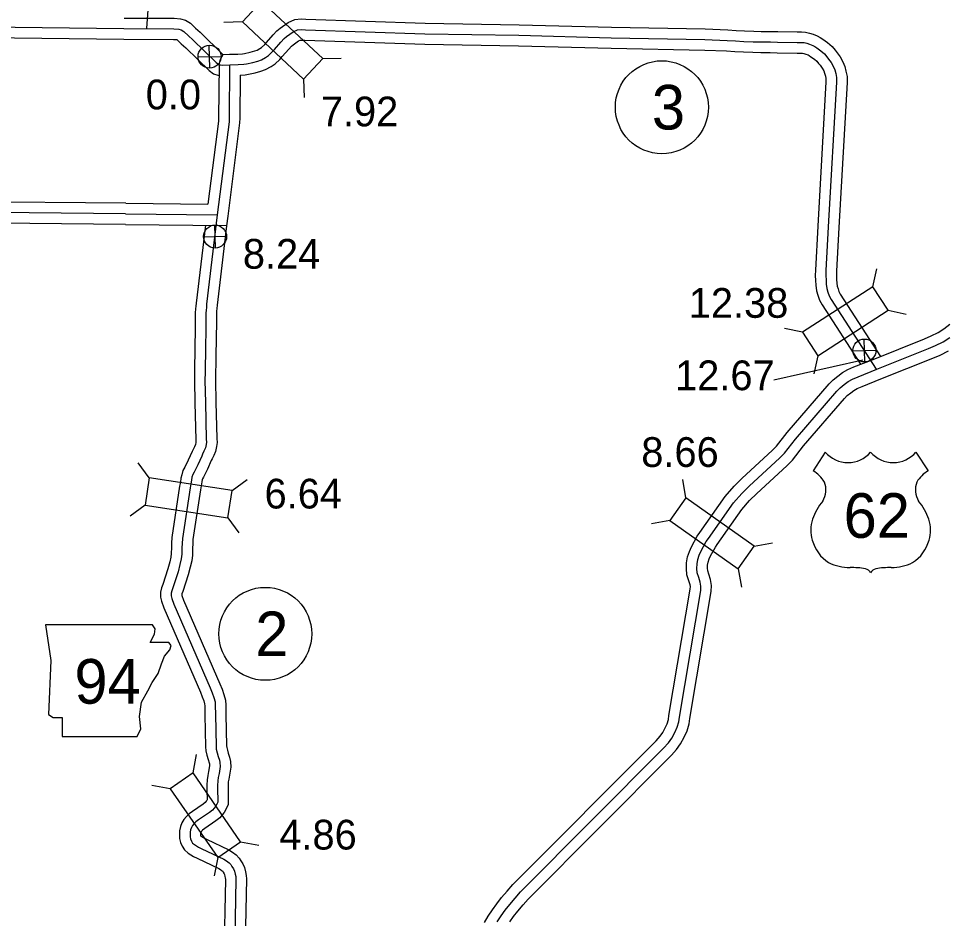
# Model space of a CAD drawing. Extents: x -83719 to 153526, y -11835 to 11446.
# Drawn here: x 6958 to 7397.6, y 631.8 to 1057.8 of the extents above; entities that cross this region are included whole.
import ezdxf

# ---------------------------------------------------------------- set-up
doc = ezdxf.new("R2010")
doc.units = 0
for name, color, linetype in [('Level 10', 7, 'Continuous'), ('Level 11', 7, 'Continuous'), ('Level 15', 7, 'Continuous'), ('Level 20', 7, 'Continuous'), ('Level 21', 7, 'Continuous'), ('Level 22', 7, 'Continuous'), ('Level 25', 7, 'Continuous'), ('Level 26', 7, 'Continuous'), ('Level 27', 7, 'Continuous'), ('Level 58', 7, 'Continuous'), ('Level 59', 7, 'Continuous')]:
    doc.layers.add(name, color=color, linetype=linetype)

msp = doc.modelspace()

# ---------------------------------------------------------------- linework, layer by layer
at = {"layer": 'Level 10'}
for points in [[(7052.92, 1035.95), (7053.55, 1038.64), (7054.87, 1040.88)], [(7046.45, 960.04), (7042.05, 923.15), (7041.93, 921.58), (7041.78, 920.32), (7041.64, 918.5), (7041.62, 914.47), (7041.44, 898.41), (7041.31, 894.45), (7041.26, 890.52), (7041.23, 886.49), (7041.45, 875.94), (7041.89, 858.41), (7041.97, 857.37), (7041.94, 857.12), (7041.69, 856.15), (7041.21, 855.04), (7040.62, 853.73), (7040.16, 852.83), (7038.3, 848.71), (7036.73, 845.47), (7035.77, 843.86), (7035.23, 841.87), (7034.89, 840.18), (7034.61, 838.29), (7034.26, 836.39), (7030.56, 812.16), (7030.44, 809.51), (7030.36, 807.45), (7030.3, 804.49), (7030.12, 802.85), (7029.57, 800.59), (7028.69, 797.35), (7026.33, 789.94), (7025.7, 788.32), (7025.24, 786.24), (7025.26, 783.95), (7025.68, 781.96), (7026.77, 778.81), (7044.11, 738.94), (7044.99, 736.76), (7045.66, 734.82), (7046.05, 733.44), (7046.11, 732.36), (7046.19, 728.17), (7046.46, 712.99), (7046.62, 711.09), (7047.15, 708.99), (7047.7, 706.94), (7048.27, 705.4), (7048.35, 704.96), (7048.38, 704.02), (7047.97, 701.28), (7047.59, 699.37), (7047.33, 697.4), (7047.17, 694.91), (7047.16, 692.14), (7047.27, 688.13), (7047.27, 687.95), (7047.07, 687.57), (7046.86, 687.34), (7046.26, 686.65), (7045.36, 685.93), (7040.34, 682.47), (7038.81, 681.36), (7037.43, 680.09), (7036.2, 678.54), (7035.33, 676.98), (7034.64, 675.27), (7034.18, 673.23), (7034.15, 671.38), (7034.23, 669.6), (7034.7, 667.79), (7035.44, 666.05), (7036.51, 664.18), (7038.34, 662.66), (7040.75, 661.16), (7042.55, 660.24), (7052.74, 655.45), (7053.59, 654.91), (7054.35, 654.35), (7054.47, 654.23), (7054.79, 653.7), (7055.31, 652.92), (7055.43, 652.6), (7055.71, 651.63), (7055.83, 650.95), (7055.88, 650.21), (7055.18, 612.99)], [(7056.48, 959.72), (7052, 922.19), (7051.89, 920.62), (7051.73, 919.35), (7051.64, 918.09), (7051.62, 914.38), (7051.43, 898.2), (7051.31, 894.22), (7051.26, 890.42), (7051.24, 886.57), (7051.45, 876.17), (7051.88, 858.93), (7052.03, 857.05), (7051.75, 855.15), (7051.18, 852.91), (7050.36, 851.01), (7049.65, 849.43), (7049.19, 848.52), (7047.36, 844.46), (7045.55, 840.73), (7045.07, 839.92), (7044.97, 839.56), (7044.74, 838.44), (7044.47, 836.65), (7044.13, 834.75), (7040.52, 811.18), (7040.43, 809.09), (7040.35, 807.15), (7040.29, 803.83), (7039.99, 801.13), (7039.26, 798.11), (7038.29, 794.52), (7035.76, 786.6), (7035.3, 785.4), (7035.25, 785.2), (7035.25, 785.02), (7035.34, 784.62), (7036.09, 782.45), (7053.32, 742.82), (7054.36, 740.28), (7055.2, 737.83), (7055.98, 735.09), (7056.1, 732.7), (7056.19, 728.35), (7056.45, 713.51), (7056.52, 712.74), (7056.83, 711.51), (7057.25, 709.97), (7057.92, 708.11), (7058.33, 706.1), (7058.4, 703.43), (7057.83, 699.55), (7057.46, 697.73), (7057.29, 696.42), (7057.16, 694.57), (7057.16, 692.27), (7057.27, 688.2), (7057.24, 685.66), (7056.28, 683.6), (7055.36, 681.86), (7054.38, 680.75), (7053.21, 679.41), (7051.34, 677.91), (7046.13, 674.31), (7045.15, 673.6), (7044.76, 673.24), (7044.54, 672.97), (7044.37, 672.66), (7044.22, 672.29), (7044.17, 672.05), (7044.16, 671.5), (7044.18, 671.08), (7044.19, 671.02), (7044.32, 670.72), (7045.68, 669.87), (7046.95, 669.22), (7057.57, 664.23), (7059.2, 663.19), (7060.98, 661.9), (7062.48, 660.31), (7063.24, 659.05), (7064.22, 657.58), (7064.91, 655.83), (7065.47, 653.88), (7065.77, 652.16), (7065.89, 650.44), (7065.18, 612.83)]]:
    msp.add_lwpolyline(points, dxfattribs=at)
at = {"layer": 'Level 11'}
for points in [[(7007.94, 1058.08), (7031.67, 1057.96), (7034.72, 1057.74), (7037, 1057.12), (7039.34, 1055.62), (7041.77, 1053.27), (7043.92, 1051.35), (7054.71, 1040.87), (7054.75, 1040.84), (7054.79, 1040.84), (7057.87, 1040.91)], [(7057.87, 1040.91), (7061.73, 1041.01), (7064.02, 1041.15), (7064.9, 1041.32), (7067.66, 1041.88), (7069.79, 1042.49), (7070.9, 1042.86), (7072.18, 1043.58), (7073.04, 1044.2), (7074.49, 1045.55), (7075.41, 1046.55), (7078.51, 1050.07), (7080.31, 1052), (7081.76, 1053.21), (7085.58, 1056), (7088.8, 1057.34), (7091.82, 1057.63), (7093.95, 1057.54), (7150.45, 1055.65), (7194.85, 1054.9), (7238.61, 1053.78), (7282.99, 1052.89), (7293.58, 1052.5), (7297.59, 1052.24), (7301.53, 1052.02), (7305.88, 1051.84), (7309.41, 1051.75), (7313.88, 1051.73), (7317.24, 1051.63), (7326.48, 1051.47), (7328.45, 1051.53), (7330.41, 1051.4), (7332.29, 1050.98), (7333.97, 1050.43), (7335.93, 1049.65), (7337.35, 1048.88), (7338.64, 1048.03), (7340.8, 1046.5), (7342.96, 1044.65), (7344.42, 1042.87), (7345.4, 1041.61), (7346.75, 1039.67), (7348.03, 1037.4), (7348.95, 1035.17), (7349.56, 1032.97), (7350.09, 1030.47), (7350.08, 1027.5), (7346.19, 958.97), (7345.1, 938.3), (7345.03, 936.2), (7345.11, 934.26), (7345.19, 932.58), (7345.42, 931.12), (7345.79, 929.82), (7346.2, 928.59), (7346.88, 927.35), (7365.96, 897.85)], [(6943, 1048.89), (7007.85, 1048.08)], [(7007.89, 1048.08), (7031.28, 1047.96), (7032.94, 1047.84), (7033.1, 1047.74), (7034.97, 1045.93), (7037.11, 1044.03), (7048.25, 1033.2), (7050.31, 1031.71), (7052.38, 1030.97), (7052.96, 1030.94)], [(7062.88, 1031.06), (7065.31, 1031.2), (7066.88, 1031.52), (7070.04, 1032.16), (7072.75, 1032.94), (7074.95, 1033.67), (7077.57, 1035.14), (7079.41, 1036.47), (7081.59, 1038.5), (7082.84, 1039.86), (7085.91, 1043.35), (7087.2, 1044.73), (7087.93, 1045.34), (7090.51, 1047.22), (7091.25, 1047.53), (7092.09, 1047.61), (7093.56, 1047.54), (7150.2, 1045.66), (7194.63, 1044.9), (7238.38, 1043.78), (7282.7, 1042.9), (7293.07, 1042.51), (7296.99, 1042.26), (7301.04, 1042.03), (7305.54, 1041.84), (7309.26, 1041.75), (7313.71, 1041.73), (7317, 1041.63), (7326.53, 1041.47), (7328.28, 1041.52), (7328.98, 1041.47), (7329.64, 1041.32), (7330.57, 1041.02), (7331.68, 1040.58), (7332.2, 1040.3), (7332.99, 1039.77), (7334.65, 1038.6), (7335.79, 1037.62), (7336.61, 1036.62), (7337.33, 1035.7), (7338.28, 1034.33), (7339.03, 1033.01), (7339.47, 1031.92), (7339.84, 1030.6), (7340.08, 1029.44), (7340.08, 1027.8), (7336.2, 959.51), (7335.1, 938.72), (7335.02, 936.14), (7335.12, 933.82), (7335.22, 931.56), (7335.64, 928.96), (7336.23, 926.87), (7337, 924.57), (7338.29, 922.22), (7356.36, 894.27)], [(7052.92, 1035.95), (7052.7, 1010.79), (7052.66, 1009.29), (7047.67, 969.98)], [(7062.88, 1031.1), (7062.7, 1010.62), (7062.65, 1008.53), (7057.03, 964.32), (7056.48, 959.72)], [(7008.76, 970.35), (6932.16, 971.1)], [(7008.76, 970.35), (7047.67, 969.98)], [(7008.66, 960.36), (6932.85, 961.09)], [(7008.66, 960.36), (7056.5, 959.89)]]:
    msp.add_lwpolyline(points, dxfattribs=at)
at = {"layer": 'Level 15'}
for points in [[(7178.45, 629.78), (7180.29, 632.82), (7182.28, 635.85), (7184.28, 638.69), (7186.59, 641.6), (7189.23, 644.69), (7191.91, 647.76), (7259.67, 715.9), (7261.67, 718.11), (7262.86, 719.74), (7264.06, 721.93), (7264.93, 723.97), (7265.53, 725.95), (7265.76, 727.84), (7275.84, 787.67), (7275.92, 788.9), (7275.77, 789.76), (7275.13, 791.59), (7274.24, 794.38), (7274.02, 797.42), (7274.12, 800.07), (7274.58, 802.9), (7275.48, 805.55), (7276.44, 807.77), (7279.2, 812.77), (7280.37, 814.51), (7292.36, 831.54), (7296.59, 836.43), (7300.41, 840.2), (7314.66, 853.33), (7316.7, 855.36), (7321.76, 861.87), (7341.53, 884.88), (7343.49, 886.77), (7345.69, 888.57), (7347.93, 890.22), (7350.44, 891.62), (7353.35, 892.88), (7362.36, 896.47), (7386.71, 906.21), (7389.9, 907.61), (7393.14, 909.18), (7395.79, 910.91), (7398.75, 913.15)], [(7190.56, 630.23), (7192.29, 632.7), (7194.31, 635.24), (7196.79, 638.15), (7199.23, 640.94), (7266.92, 709.01), (7269.44, 711.78), (7271.33, 714.39), (7273.07, 717.57), (7274.34, 720.56), (7275.34, 723.87), (7275.66, 726.39), (7285.78, 786.49), (7285.98, 789.41), (7285.49, 792.28), (7284.62, 794.76), (7284.13, 796.29), (7284.03, 797.6), (7284.09, 799.08), (7284.31, 800.47), (7284.82, 801.96), (7285.43, 803.37), (7287.75, 807.56), (7288.61, 808.85), (7300.25, 825.37), (7303.9, 829.58), (7307.32, 832.96), (7321.58, 846.11), (7324.21, 848.73), (7329.51, 855.54), (7348.81, 878), (7350.14, 879.29), (7351.83, 880.67), (7353.35, 881.79), (7354.87, 882.64), (7357.19, 883.64), (7366.07, 887.18), (7390.59, 896.99), (7394.09, 898.53), (7398.06, 900.45)]]:
    msp.add_lwpolyline(points, dxfattribs=at)
at = {"layer": 'Level 20'}
for p, q in [((7064.02, 1056.24), (7055.22, 1055.95)), ((7101.96, 1038.84), (7110.75, 1039.13)), ((7092.94, 1029.2), (7093.23, 1020.4)), ((7362.28, 930.79), (7364.13, 939.39)), ((7369.45, 919.7), (7378.06, 917.85)), ((7329.03, 909.28), (7320.43, 911.13)), ((7336.2, 898.2), (7334.35, 889.59)), ((7019.91, 840.41), (7014.7, 847.51)), ((7059.05, 834.43), (7066.14, 839.64)), ((7273.8, 830.89), (7272.3, 839.56)), ((7017.91, 827.37), (7010.82, 822.16)), ((7057.05, 821.38), (7062.26, 814.29)), ((7266.2, 820.1), (7257.53, 818.59)), ((7306.17, 808.08), (7314.84, 809.59)), ((7298.57, 797.29), (7300.08, 788.62)), ((7040.65, 700.66), (7042.24, 709.31)), ((7029.78, 693.17), (7021.13, 694.76)), ((7063.12, 668.05), (7071.78, 666.46)), ((7052.25, 660.56), (7050.66, 651.91))]:
    msp.add_line(p, q, dxfattribs=at)
for points in [[(7064.02, 1056.24), (7092.94, 1029.2), (7101.96, 1038.84), (7073.03, 1065.88)], [(7336.2, 898.2), (7369.45, 919.7), (7362.28, 930.79), (7329.03, 909.28)], [(7017.91, 827.37), (7057.05, 821.38), (7059.05, 834.43), (7019.91, 840.41)], [(7306.17, 808.08), (7273.8, 830.89), (7266.2, 820.1), (7298.57, 797.29)], [(7029.78, 693.17), (7052.25, 660.56), (7063.12, 668.05), (7040.65, 700.66)]]:
    msp.add_lwpolyline(points, close=True, dxfattribs=at)
at = {"layer": 'Level 21'}
msp.add_lwpolyline([(6970.73, 770.85), (6973.27, 753.93), (6972.14, 728.27), (6974.39, 726.86), (6978.62, 726.86), (6978.62, 717.84), (7014.15, 717.84), (7015.84, 721.51), (7015.28, 727.43), (7016.13, 734.2), (7019.23, 739.55), (7021.2, 743.5), (7024.02, 747.73), (7025.71, 752.24), (7027.12, 755.91), (7029.66, 759.01), (7030.22, 760.98), (7029.1, 762.39), (7020.35, 762.39), (7022.33, 766.34), (7022.61, 768.88), (7021.44, 770.83)], close=True, dxfattribs=at)
at = {"layer": 'Level 22'}
for p, q in [((7339.78, 852.59), (7334.02, 843.67)), ((7382.68, 852.59), (7388.45, 843.67))]:
    msp.add_line(p, q, dxfattribs=at)
for centre, radius, start, end in [((7350.53, 861.63), 14.04, 220.075, 319.6701), ((7371.94, 861.63), 14.04, 220.3299, 319.925), ((7326.48, 830.72), 14.99, 30.7809, 59.9883), ((7395.99, 830.72), 14.99, 120.0117, 149.2191), ((7329.78, 834.67), 10.28, 328.8105, 21.2108), ((7392.69, 834.67), 10.28, 158.7892, 211.1895), ((7356.65, 813.61), 23.97, 138.9565, 162.6913), ((7365.82, 813.61), 23.97, 17.3087, 41.0435), ((7348.73, 815.57), 15.84, 160.9576, 197.3819), ((7373.73, 815.57), 15.84, 342.6181, 19.0424), ((7351.31, 815.62), 18.33, 195.1074, 237.1312), ((7371.16, 815.62), 18.33, 302.8688, 344.8926), ((7351.65, 821.39), 23.53, 244.0771, 269.5779), ((7370.81, 821.39), 23.53, 270.4221, 295.9229), ((7352.2, 754.75), 43.11, 81.1942, 90.9539), ((7357.59, 793.4), 4.13, 28.0342, 72.9864), ((7364.88, 793.4), 4.13, 107.0136, 151.9658), ((7370.27, 754.75), 43.11, 89.0461, 98.8058)]:
    msp.add_arc(centre, radius, start, end, dxfattribs=at)
at = {"layer": 'Level 25'}
msp.add_line((7357.52, 896.06), (7315.37, 886.62), dxfattribs=at)
at = {"layer": 'Level 26'}
for p, q in [((7048.53, 1034.38), (7048.28, 1045.23)), ((7042.98, 1039.68), (7053.83, 1039.93)), ((7051.15, 949.2), (7050.9, 960.05)), ((7045.6, 954.5), (7056.45, 954.75)), ((7358.42, 895.25), (7358.17, 906.09)), ((7352.87, 900.55), (7363.72, 900.8))]:
    msp.add_line(p, q, dxfattribs=at)
for centre in [(7048.41, 1039.8), (7051.03, 954.62), (7358.29, 900.67)]:
    msp.add_circle(centre, 5.43, dxfattribs=at)
at = {"layer": 'Level 27'}
for centre in [(7262.43, 1015.85), (7074.77, 766.51)]:
    msp.add_circle(centre, 22, dxfattribs=at)
at = {"layer": 'Level 59'}
for points in [[(7018.75, 1053.34), (7020.91, 1083.41)], [(6943.28, 1053.89), (7007.91, 1053.08)], [(7007.91, 1053.08), (7031.48, 1052.96), (7033.87, 1052.79), (7034.94, 1052.5), (7036.22, 1051.68), (7038.37, 1049.6), (7040.52, 1047.69), (7051.48, 1037.03), (7052.66, 1036.18), (7053.39, 1035.92), (7054.69, 1035.83), (7058, 1035.91)], [(7058, 1035.91), (7061.94, 1036.01), (7064.67, 1036.17), (7065.89, 1036.42), (7068.85, 1037.02), (7071.27, 1037.71), (7072.92, 1038.27), (7074.88, 1039.36), (7076.23, 1040.34), (7078.04, 1042.03), (7079.12, 1043.21), (7082.21, 1046.71), (7083.75, 1048.36), (7084.84, 1049.27), (7088.04, 1051.61), (7090.03, 1052.43), (7091.96, 1052.62), (7093.75, 1052.54), (7150.32, 1050.65), (7194.74, 1049.9), (7238.49, 1048.78), (7282.84, 1047.89), (7293.33, 1047.51), (7297.29, 1047.25), (7301.28, 1047.03), (7305.71, 1046.84), (7309.34, 1046.75), (7313.79, 1046.73), (7317.12, 1046.63), (7326.5, 1046.47), (7328.37, 1046.52), (7329.7, 1046.43), (7330.96, 1046.15), (7332.27, 1045.73), (7333.8, 1045.11), (7334.77, 1044.59), (7335.81, 1043.9), (7337.72, 1042.55), (7339.37, 1041.13), (7340.52, 1039.75), (7341.36, 1038.65), (7342.51, 1037), (7343.53, 1035.21), (7344.21, 1033.55), (7344.7, 1031.78), (7345.09, 1029.95), (7345.08, 1027.65), (7341.2, 959.24), (7340.1, 938.51), (7340.03, 936.17), (7340.12, 934.04), (7340.21, 932.07), (7340.53, 930.04), (7341.01, 928.34), (7341.6, 926.58), (7342.58, 924.79), (7363.88, 891.86)], [(7057.92, 1035.91), (7057.7, 1010.71), (7057.66, 1008.91), (7052.07, 964.93), (7052.06, 964.85)], [(7008.71, 965.36), (6932.5, 966.09)], [(7008.71, 965.36), (7052.07, 964.93)], [(7052.06, 964.85), (7047.02, 922.67), (7046.91, 921.1), (7046.76, 919.83), (7046.64, 918.3), (7046.62, 914.43), (7046.43, 898.31), (7046.31, 894.34), (7046.26, 890.47), (7046.24, 886.53), (7046.45, 876.05), (7046.88, 858.67), (7047, 857.21), (7046.85, 856.14), (7046.43, 854.53), (7045.78, 853.02), (7045.13, 851.58), (7044.68, 850.68), (7042.83, 846.58), (7041.14, 843.1), (7040.42, 841.89), (7040.1, 840.72), (7039.82, 839.31), (7039.54, 837.47), (7039.19, 835.57), (7035.54, 811.67), (7035.43, 809.3), (7035.36, 807.3), (7035.29, 804.16), (7035.05, 801.99), (7034.42, 799.35), (7033.49, 795.93), (7031.05, 788.27), (7030.5, 786.86), (7030.25, 785.72), (7030.26, 784.49), (7030.51, 783.29), (7031.43, 780.63), (7048.72, 740.88), (7049.67, 738.52), (7050.43, 736.33), (7051.02, 734.26), (7051.11, 732.53), (7051.19, 728.26), (7051.46, 713.25), (7051.57, 711.91), (7051.99, 710.25), (7052.48, 708.45), (7053.09, 706.76), (7053.34, 705.53), (7053.39, 703.73), (7052.9, 700.42), (7052.52, 698.55), (7052.31, 696.91), (7052.16, 694.74), (7052.16, 692.2), (7052.27, 688.17), (7052.25, 686.8), (7051.8, 685.82), (7051.21, 684.72), (7050.62, 684.04), (7049.74, 683.03), (7048.35, 681.92), (7043.24, 678.39), (7041.98, 677.48), (7041.09, 676.67), (7040.37, 675.76), (7039.85, 674.82), (7039.43, 673.78), (7039.18, 672.64), (7039.16, 671.44), (7039.2, 670.34), (7039.45, 669.41), (7039.92, 668.28), (7040.4, 667.45), (7041.27, 666.73), (7043.21, 665.51), (7044.75, 664.73), (7055.15, 659.84), (7056.39, 659.05), (7057.67, 658.13), (7058.48, 657.27), (7059.02, 656.37), (7059.76, 655.25), (7060.17, 654.22), (7060.59, 652.75), (7060.8, 651.56), (7060.88, 650.32), (7060.18, 612.91)], [(7184.52, 630.15), (7186.42, 633.04), (7188.28, 635.69), (7190.45, 638.42), (7193.01, 641.42), (7195.57, 644.35), (7263.29, 712.45), (7265.56, 714.95), (7267.1, 717.06), (7268.56, 719.75), (7269.63, 722.26), (7270.43, 724.91), (7270.71, 727.11), (7280.81, 787.08), (7280.95, 789.15), (7280.63, 791.02), (7279.87, 793.18), (7279.18, 795.34), (7279.03, 797.51), (7279.1, 799.58), (7279.44, 801.68), (7280.15, 803.76), (7280.93, 805.57), (7283.47, 810.17), (7284.49, 811.68), (7296.31, 828.46), (7300.25, 833.01), (7303.86, 836.58), (7318.12, 849.72), (7320.45, 852.04), (7325.64, 858.71), (7345.17, 881.44), (7346.82, 883.03), (7348.76, 884.62), (7350.64, 886.01), (7352.66, 887.13), (7355.27, 888.26), (7364.21, 891.83), (7388.65, 901.6), (7391.99, 903.07), (7395.6, 904.81), (7398.67, 906.81)]]:
    msp.add_lwpolyline(points, dxfattribs=at)

# ---------------------------------------------------------------- texts
at = {"layer": 'Level 21'}
msp.add_text('94', height=21.12, dxfattribs=at).set_placement((6984.44, 733.45))
at = {"layer": 'Level 22'}
msp.add_text('62', height=21.12, dxfattribs=at).set_placement((7348.44, 811.98))
at = {"layer": 'Level 25'}
for s, p in [('0.0', (7018.21, 1014.84)), ('8.24', (7064.17, 939.4)), ('12.67', (7268.69, 881.87))]:
    msp.add_text(s, height=14.08, dxfattribs=at).set_placement(p)
at = {"layer": 'Level 27'}
for s, p in [('3', (7257.7, 1005.29)), ('2', (7070.04, 755.95))]:
    msp.add_text(s, height=21.12, dxfattribs=at).set_placement(p)
at = {"layer": 'Level 58'}
for s, p in [('7.92', (7101.07, 1006.8)), ('12.38', (7275.16, 916.15)), ('8.66', (7252.69, 845.54)), ('6.64', (7074.43, 825.86)), ('4.86', (7081.4, 664.39))]:
    msp.add_text(s, height=14.08, dxfattribs=at).set_placement(p)

doc.saveas('drawing.dxf')
